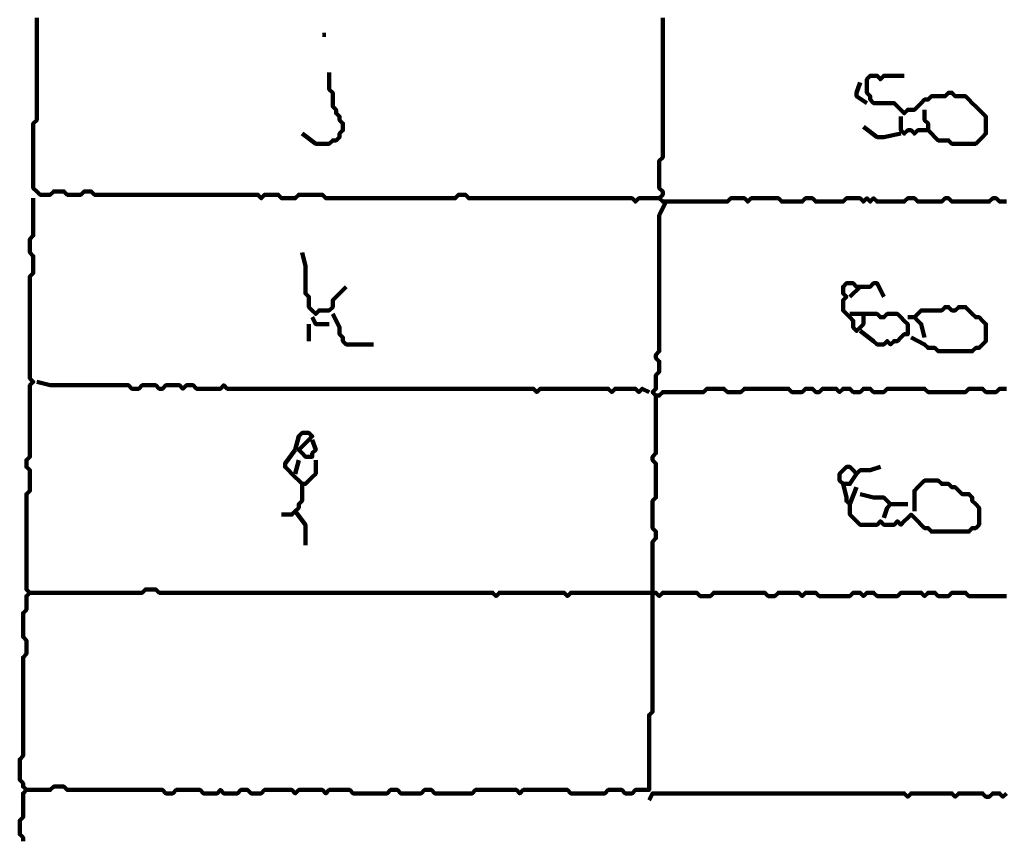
# Model space of a CAD drawing. Header units: metres. Extents: x 1959 to 4131, y 3282 to 4313.
# Tile 298 of 356: x 2423.61 to 2426.28, y 4299.37 to 4301.59. Entities that reach past the tile are written whole.
import ezdxf

# ---------------------------------------------------------------- set-up
doc = ezdxf.new("R2010")
doc.units = ezdxf.units.M
doc.layers.add('P', color=250, linetype='Continuous', lineweight=100)

msp = doc.modelspace()

# ---------------------------------------------------------------- linework, layer by layer
at = {"layer": 'P', "color": 0, "linetype": 'Continuous'}
for points in [[(2423.654, 4301.5946), (2423.654, 4301.5853), (2423.654, 4301.5761), (2423.654, 4301.5669), (2423.654, 4301.5576), (2423.654, 4301.5484), (2423.654, 4301.5392), (2423.654, 4301.5299), (2423.654, 4301.5207), (2423.654, 4301.5115), (2423.654, 4301.5023), (2423.654, 4301.493), (2423.654, 4301.4838), (2423.654, 4301.4746), (2423.654, 4301.4653), (2423.654, 4301.4561), (2423.654, 4301.4469), (2423.654, 4301.4376), (2423.654, 4301.4284), (2423.654, 4301.4192), (2423.654, 4301.4099), (2423.654, 4301.4007), (2423.654, 4301.3915), (2423.654, 4301.3823), (2423.654, 4301.373), (2423.654, 4301.3638), (2423.654, 4301.3546), (2423.654, 4301.3453), (2423.654, 4301.3361), (2423.654, 4301.3269), (2423.654, 4301.3176), (2423.6448, 4301.3084), (2423.6448, 4301.2992), (2423.6448, 4301.2899), (2423.6448, 4301.2807), (2423.6448, 4301.2715), (2423.6448, 4301.2623), (2423.6448, 4301.253), (2423.6448, 4301.2438), (2423.6448, 4301.2346), (2423.6448, 4301.2253), (2423.6448, 4301.2161), (2423.6448, 4301.2069), (2423.6448, 4301.1976), (2423.6448, 4301.1884), (2423.6448, 4301.1792), (2423.6448, 4301.1699), (2423.6448, 4301.1607), (2423.6448, 4301.1515), (2423.6448, 4301.1423), (2423.6448, 4301.133), (2423.654, 4301.1238), (2423.6632, 4301.1146), (2423.6725, 4301.1146), (2423.6817, 4301.1146), (2423.6909, 4301.1146), (2423.7002, 4301.1238), (2423.7094, 4301.1238), (2423.7186, 4301.1238), (2423.7279, 4301.1238), (2423.7371, 4301.1146), (2423.7463, 4301.1146), (2423.7556, 4301.1146), (2423.7648, 4301.1146), (2423.774, 4301.1146), (2423.7832, 4301.1238), (2423.7925, 4301.1238), (2423.8017, 4301.1238), (2423.8109, 4301.1146), (2423.8202, 4301.1146), (2423.8294, 4301.1146), (2423.8386, 4301.1146), (2423.8479, 4301.1146), (2423.8571, 4301.1146), (2423.8663, 4301.1146), (2423.8756, 4301.1146), (2423.8848, 4301.1146), (2423.894, 4301.1146), (2423.9032, 4301.1146), (2423.9125, 4301.1146), (2423.9217, 4301.1146), (2423.9309, 4301.1146), (2423.9402, 4301.1146), (2423.9494, 4301.1146), (2423.9586, 4301.1146), (2423.9679, 4301.1146), (2423.9771, 4301.1146), (2423.9863, 4301.1146), (2423.9956, 4301.1146), (2424.0048, 4301.1146), (2424.014, 4301.1146), (2424.0232, 4301.1146), (2424.0325, 4301.1146), (2424.0417, 4301.1146), (2424.0509, 4301.1146), (2424.0602, 4301.1146), (2424.0694, 4301.1146), (2424.0786, 4301.1146), (2424.0879, 4301.1146), (2424.0971, 4301.1146), (2424.1063, 4301.1146), (2424.1156, 4301.1146), (2424.1248, 4301.1146), (2424.134, 4301.1146), (2424.1432, 4301.1146), (2424.1525, 4301.1146), (2424.1617, 4301.1146), (2424.1709, 4301.1146), (2424.1802, 4301.1146), (2424.1894, 4301.1146), (2424.1986, 4301.1146), (2424.2079, 4301.1146), (2424.2171, 4301.1146), (2424.2263, 4301.1146), (2424.2356, 4301.1146), (2424.2448, 4301.1146), (2424.254, 4301.1146), (2424.2632, 4301.1053), (2424.2725, 4301.1146), (2424.2817, 4301.1146), (2424.2909, 4301.1146), (2424.3002, 4301.1146), (2424.3094, 4301.1146), (2424.3186, 4301.1053), (2424.3279, 4301.1053), (2424.3371, 4301.1053), (2424.3463, 4301.1053), (2424.3556, 4301.1053), (2424.3648, 4301.1146), (2424.374, 4301.1146), (2424.3832, 4301.1146), (2424.3925, 4301.1146), (2424.4017, 4301.1146), (2424.4109, 4301.1146), (2424.4202, 4301.1146), (2424.4294, 4301.1146), (2424.4386, 4301.1053), (2424.4479, 4301.1053), (2424.4571, 4301.1053), (2424.4663, 4301.1053), (2424.4756, 4301.1053), (2424.4848, 4301.1053), (2424.494, 4301.1053), (2424.5032, 4301.1053), (2424.5125, 4301.1053), (2424.5217, 4301.1053), (2424.5309, 4301.1053), (2424.5402, 4301.1053), (2424.5494, 4301.1053), (2424.5586, 4301.1053), (2424.5679, 4301.1053), (2424.5771, 4301.1053), (2424.5863, 4301.1053), (2424.5956, 4301.1053), (2424.6048, 4301.1053), (2424.614, 4301.1053), (2424.6232, 4301.1053), (2424.6325, 4301.1053), (2424.6417, 4301.1053), (2424.6509, 4301.1053), (2424.6602, 4301.1053), (2424.6694, 4301.1053), (2424.6786, 4301.1053), (2424.6879, 4301.1053), (2424.6971, 4301.1053), (2424.7063, 4301.1053), (2424.7156, 4301.1053), (2424.7248, 4301.1053), (2424.734, 4301.1053), (2424.7432, 4301.1053), (2424.7525, 4301.1053), (2424.7617, 4301.1053), (2424.7709, 4301.1053), (2424.7802, 4301.1053), (2424.7894, 4301.1053), (2424.7986, 4301.1146), (2424.8079, 4301.1146), (2424.8171, 4301.1146), (2424.8263, 4301.1053), (2424.8356, 4301.1053), (2424.8448, 4301.1053), (2424.854, 4301.1053), (2424.8632, 4301.1053), (2424.8725, 4301.1053), (2424.8817, 4301.1053), (2424.8909, 4301.1053), (2424.9002, 4301.1053), (2424.9094, 4301.1053), (2424.9186, 4301.1053), (2424.9279, 4301.1053), (2424.9371, 4301.1053), (2424.9463, 4301.1053), (2424.9556, 4301.1053), (2424.9648, 4301.1053), (2424.974, 4301.1053), (2424.9832, 4301.1053), (2424.9925, 4301.1053), (2425.0017, 4301.1053), (2425.0109, 4301.1053), (2425.0202, 4301.1053), (2425.0294, 4301.1053), (2425.0386, 4301.1053), (2425.0479, 4301.1053), (2425.0571, 4301.1053), (2425.0663, 4301.1053), (2425.0756, 4301.1053), (2425.0848, 4301.1053), (2425.094, 4301.1053), (2425.1032, 4301.1053), (2425.1125, 4301.1053), (2425.1217, 4301.1053), (2425.1309, 4301.1053), (2425.1402, 4301.1053), (2425.1494, 4301.1053), (2425.1586, 4301.1053), (2425.1679, 4301.1053), (2425.1771, 4301.1053), (2425.1863, 4301.1053), (2425.1956, 4301.1053), (2425.2048, 4301.1053), (2425.214, 4301.1053), (2425.2232, 4301.1053), (2425.2325, 4301.1053), (2425.2417, 4301.1053), (2425.2509, 4301.1053), (2425.2602, 4301.1053), (2425.2694, 4301.1053), (2425.2786, 4301.0961), (2425.2879, 4301.1053), (2425.2971, 4301.1053), (2425.3063, 4301.1053), (2425.3432, 4301.1053)], [(2426.2848, 4301.0961), (2426.2756, 4301.0961), (2426.2663, 4301.0961), (2426.2571, 4301.1053), (2426.2479, 4301.1053), (2426.2386, 4301.0961), (2426.2294, 4301.0961), (2426.2202, 4301.0961), (2426.2109, 4301.0961), (2426.2017, 4301.0961), (2426.1925, 4301.0961), (2426.1832, 4301.0961), (2426.174, 4301.0961), (2426.1648, 4301.0961), (2426.1556, 4301.0961), (2426.1463, 4301.0961), (2426.1371, 4301.0961), (2426.1279, 4301.1053), (2426.1186, 4301.1053), (2426.1094, 4301.0961), (2426.1002, 4301.0961), (2426.0909, 4301.0961), (2426.0817, 4301.0961), (2426.0725, 4301.0961), (2426.0632, 4301.0961), (2426.054, 4301.0961), (2426.0448, 4301.0961), (2426.0356, 4301.1053), (2426.0263, 4301.1053), (2426.0171, 4301.1053), (2426.0079, 4301.0961), (2425.9986, 4301.0961), (2425.9894, 4301.0961), (2425.9802, 4301.0961), (2425.9709, 4301.0961), (2425.9617, 4301.0961), (2425.9525, 4301.0961), (2425.9432, 4301.0961), (2425.934, 4301.0961), (2425.9248, 4301.1053), (2425.9156, 4301.0961), (2425.9063, 4301.1053), (2425.8971, 4301.0961), (2425.8879, 4301.1053), (2425.8786, 4301.1053), (2425.8694, 4301.1053), (2425.8602, 4301.1053), (2425.8509, 4301.1053), (2425.8417, 4301.0961), (2425.8325, 4301.0961), (2425.8232, 4301.0961), (2425.814, 4301.0961), (2425.8048, 4301.0961), (2425.7956, 4301.0961), (2425.7863, 4301.0961), (2425.7771, 4301.0961), (2425.7679, 4301.0961), (2425.7586, 4301.1053), (2425.7494, 4301.1053), (2425.7402, 4301.1053), (2425.7309, 4301.0961), (2425.7217, 4301.0961), (2425.7125, 4301.0961), (2425.7032, 4301.0961), (2425.694, 4301.0961), (2425.6848, 4301.0961), (2425.6756, 4301.0961), (2425.6663, 4301.1053), (2425.6571, 4301.1053), (2425.6479, 4301.1053), (2425.6386, 4301.1053), (2425.6294, 4301.1053), (2425.6202, 4301.1053), (2425.6109, 4301.1053), (2425.6017, 4301.1053), (2425.5925, 4301.1053), (2425.5832, 4301.0961), (2425.574, 4301.1053), (2425.5648, 4301.1053), (2425.5556, 4301.1053), (2425.5463, 4301.1053), (2425.5371, 4301.1053), (2425.5279, 4301.0961), (2425.5186, 4301.0961), (2425.5094, 4301.0961), (2425.5002, 4301.0961), (2425.4909, 4301.0961), (2425.4817, 4301.0961), (2425.4725, 4301.0961), (2425.4632, 4301.0961), (2425.454, 4301.0961), (2425.4448, 4301.0961), (2425.4356, 4301.0961), (2425.4263, 4301.0961), (2425.4171, 4301.0961), (2425.4079, 4301.0961), (2425.3986, 4301.0961), (2425.3894, 4301.0961), (2425.3802, 4301.0961), (2425.3709, 4301.0961), (2425.3617, 4301.0961), (2425.3525, 4301.0961), (2425.3432, 4301.1053), (2425.3525, 4301.1146), (2425.3525, 4301.1238), (2425.3432, 4301.133), (2425.3432, 4301.1423), (2425.3432, 4301.1515), (2425.3432, 4301.1607), (2425.3432, 4301.1699), (2425.3432, 4301.1792), (2425.3432, 4301.1884), (2425.3432, 4301.1976), (2425.3432, 4301.2069), (2425.3525, 4301.2161), (2425.3525, 4301.2253), (2425.3525, 4301.2346), (2425.3525, 4301.2438), (2425.3525, 4301.253), (2425.3525, 4301.2623), (2425.3525, 4301.2715), (2425.3525, 4301.2807), (2425.3525, 4301.2899), (2425.3525, 4301.2992), (2425.3525, 4301.3084), (2425.3525, 4301.3176), (2425.3525, 4301.3269), (2425.3525, 4301.3361), (2425.3525, 4301.3453), (2425.3525, 4301.3546), (2425.3525, 4301.3638), (2425.3525, 4301.373), (2425.3525, 4301.3823), (2425.3525, 4301.3915), (2425.3525, 4301.4007), (2425.3525, 4301.4099), (2425.3525, 4301.4192), (2425.3525, 4301.4284), (2425.3525, 4301.4376), (2425.3525, 4301.4469), (2425.3525, 4301.4561), (2425.3525, 4301.4653), (2425.3525, 4301.4746), (2425.3525, 4301.4838), (2425.3525, 4301.493), (2425.3525, 4301.5023), (2425.3525, 4301.5115), (2425.3525, 4301.5207), (2425.3525, 4301.5299), (2425.3525, 4301.5392), (2425.3525, 4301.5484), (2425.3525, 4301.5576), (2425.3525, 4301.5669), (2425.3525, 4301.5761), (2425.3525, 4301.5853), (2425.3525, 4301.5946)], [(2424.4294, 4301.5484), (2424.4386, 4301.5484)], [(2424.4479, 4301.4469), (2424.4479, 4301.4099), (2424.4479, 4301.4007), (2424.4571, 4301.3915), (2424.4571, 4301.3823), (2424.4571, 4301.373), (2424.4571, 4301.3638), (2424.4571, 4301.3546), (2424.4663, 4301.3453), (2424.4663, 4301.3361), (2424.4756, 4301.3269), (2424.4756, 4301.3176), (2424.4848, 4301.3084), (2424.4848, 4301.2992), (2424.4848, 4301.2899), (2424.4756, 4301.2807), (2424.4756, 4301.2715), (2424.4663, 4301.2623), (2424.4571, 4301.2623), (2424.4479, 4301.253), (2424.4386, 4301.253), (2424.4294, 4301.253), (2424.4202, 4301.253), (2424.4109, 4301.253), (2424.374, 4301.2807)], [(2425.9986, 4301.3269), (2425.9986, 4301.2899), (2426.0079, 4301.2807), (2426.0171, 4301.2899), (2426.0263, 4301.2899), (2426.0356, 4301.2807), (2426.0448, 4301.2899), (2426.054, 4301.2899), (2426.0632, 4301.2899), (2426.0725, 4301.2899), (2426.0817, 4301.2807), (2426.0909, 4301.2715), (2426.1002, 4301.2623), (2426.1094, 4301.2623), (2426.1186, 4301.2623), (2426.1279, 4301.2623), (2426.1371, 4301.253), (2426.1463, 4301.253), (2426.1556, 4301.253), (2426.1648, 4301.253), (2426.174, 4301.253), (2426.1832, 4301.253), (2426.1925, 4301.253), (2426.2017, 4301.253), (2426.2109, 4301.2623), (2426.2202, 4301.2715), (2426.2294, 4301.2807), (2426.2294, 4301.2899), (2426.2294, 4301.2992), (2426.2294, 4301.3084), (2426.2294, 4301.3176), (2426.2294, 4301.3269), (2426.2202, 4301.3361), (2426.2109, 4301.3453), (2426.2017, 4301.3546), (2426.1925, 4301.3638), (2426.1832, 4301.373), (2426.174, 4301.3823), (2426.1648, 4301.3823), (2426.1556, 4301.3823), (2426.1463, 4301.3823), (2426.1371, 4301.3915), (2426.1279, 4301.3915), (2426.1186, 4301.3823), (2426.1094, 4301.3823), (2426.1002, 4301.3823), (2426.0909, 4301.3823), (2426.0817, 4301.3823), (2426.0725, 4301.373), (2426.0632, 4301.373), (2426.054, 4301.3638), (2426.0448, 4301.3546), (2426.0356, 4301.3453), (2426.0263, 4301.3453), (2426.0171, 4301.3453), (2426.0079, 4301.3361), (2425.9986, 4301.3453), (2425.9894, 4301.3546), (2425.9802, 4301.3638), (2425.9709, 4301.3638), (2425.9617, 4301.3638), (2425.9525, 4301.3638), (2425.9432, 4301.3638), (2425.934, 4301.3638), (2425.9248, 4301.3638), (2425.9156, 4301.373), (2425.9156, 4301.3823), (2425.9063, 4301.3915), (2425.9063, 4301.4007), (2425.9063, 4301.4099), (2425.9063, 4301.4192), (2425.9063, 4301.4284), (2425.9156, 4301.4376), (2425.9248, 4301.4376), (2425.934, 4301.4376), (2425.9432, 4301.4284), (2425.9525, 4301.4376), (2425.9617, 4301.4376), (2425.9709, 4301.4376), (2425.9802, 4301.4376), (2426.0079, 4301.4376)], [(2425.8879, 4301.4192), (2425.8786, 4301.3915), (2425.8786, 4301.3823), (2425.9063, 4301.3638)], [(2426.0632, 4301.3453), (2426.0632, 4301.3269), (2426.0632, 4301.3176), (2426.0725, 4301.3084), (2426.0725, 4301.2899)], [(2425.8971, 4301.2992), (2425.934, 4301.2715), (2425.9432, 4301.2715), (2425.9525, 4301.2715), (2425.9986, 4301.2807)], [(2423.6448, 4301.1053), (2423.6448, 4301.0684), (2423.6448, 4301.0592), (2423.6448, 4301.0499), (2423.6448, 4301.0407), (2423.6448, 4301.0315), (2423.6448, 4301.0223), (2423.6448, 4301.013), (2423.6448, 4301.0038), (2423.6356, 4300.9946), (2423.6356, 4300.9853), (2423.6356, 4300.9761), (2423.6356, 4300.9669), (2423.6356, 4300.9576), (2423.6448, 4300.9484), (2423.6448, 4300.9392), (2423.6448, 4300.9299), (2423.6448, 4300.9207), (2423.6448, 4300.9115), (2423.6448, 4300.9023), (2423.6356, 4300.893), (2423.6356, 4300.8838), (2423.6356, 4300.8746), (2423.6356, 4300.8653), (2423.6356, 4300.8561), (2423.6356, 4300.8469), (2423.6356, 4300.8376), (2423.6356, 4300.8284), (2423.6356, 4300.8192), (2423.6356, 4300.8099), (2423.6356, 4300.8007), (2423.6356, 4300.7915), (2423.6356, 4300.7823), (2423.6356, 4300.773), (2423.6356, 4300.7638), (2423.6356, 4300.7546), (2423.6356, 4300.7453), (2423.6356, 4300.7361), (2423.6356, 4300.7269), (2423.6356, 4300.7176), (2423.6356, 4300.7084), (2423.6356, 4300.6992), (2423.6356, 4300.6899), (2423.6356, 4300.6807), (2423.6356, 4300.6715), (2423.6356, 4300.6623), (2423.6356, 4300.653), (2423.6356, 4300.6438), (2423.6356, 4300.6346), (2423.6356, 4300.6253), (2423.6356, 4300.6161), (2423.6448, 4300.6069), (2423.6356, 4300.5976), (2423.6356, 4300.5884), (2423.6356, 4300.5792), (2423.6356, 4300.5699), (2423.6356, 4300.5607), (2423.6356, 4300.5515), (2423.6356, 4300.5423), (2423.6356, 4300.533), (2423.6356, 4300.5238), (2423.6356, 4300.5146), (2423.6356, 4300.5053), (2423.6356, 4300.4961), (2423.6356, 4300.4869), (2423.6356, 4300.4776), (2423.6356, 4300.4684), (2423.6356, 4300.4592), (2423.6356, 4300.4499), (2423.6356, 4300.4407), (2423.6356, 4300.4315), (2423.6356, 4300.4223), (2423.6356, 4300.413), (2423.6356, 4300.4038), (2423.6263, 4300.3946), (2423.6263, 4300.3853), (2423.6263, 4300.3761), (2423.6356, 4300.3669), (2423.6356, 4300.3576), (2423.6356, 4300.3484), (2423.6356, 4300.3392), (2423.6356, 4300.3299), (2423.6356, 4300.3207), (2423.6356, 4300.3115), (2423.6263, 4300.3023), (2423.6263, 4300.293), (2423.6263, 4300.2838), (2423.6263, 4300.2746), (2423.6263, 4300.2653), (2423.6263, 4300.2561), (2423.6263, 4300.2469), (2423.6263, 4300.2376), (2423.6263, 4300.2284), (2423.6263, 4300.2192), (2423.6263, 4300.2099), (2423.6263, 4300.2007), (2423.6263, 4300.1915), (2423.6263, 4300.1823), (2423.6263, 4300.173), (2423.6263, 4300.1638), (2423.6263, 4300.1546), (2423.6263, 4300.1453), (2423.6263, 4300.1361), (2423.6263, 4300.1269), (2423.6263, 4300.1176), (2423.6263, 4300.1084), (2423.6263, 4300.0992), (2423.6263, 4300.0899), (2423.6263, 4300.0807), (2423.6263, 4300.0715), (2423.6263, 4300.0623), (2423.6263, 4300.053), (2423.6263, 4300.0438), (2423.6356, 4300.0346), (2423.6263, 4300.0253), (2423.6263, 4300.0161), (2423.6263, 4300.0069), (2423.6263, 4299.9976), (2423.6263, 4299.9884), (2423.6171, 4299.9792), (2423.6171, 4299.9699), (2423.6171, 4299.9607), (2423.6171, 4299.9515), (2423.6171, 4299.9423), (2423.6171, 4299.933), (2423.6171, 4299.9238), (2423.6171, 4299.9146), (2423.6263, 4299.9053), (2423.6263, 4299.8961), (2423.6263, 4299.8869), (2423.6263, 4299.8776), (2423.6263, 4299.8684), (2423.6171, 4299.8592), (2423.6171, 4299.8499), (2423.6171, 4299.8407), (2423.6171, 4299.8315), (2423.6171, 4299.8223), (2423.6171, 4299.813), (2423.6171, 4299.8038), (2423.6171, 4299.7946), (2423.6171, 4299.7853), (2423.6171, 4299.7761), (2423.6171, 4299.7669), (2423.6171, 4299.7576), (2423.6171, 4299.7484), (2423.6171, 4299.7392), (2423.6171, 4299.7299), (2423.6171, 4299.7207), (2423.6171, 4299.7115), (2423.6171, 4299.7023), (2423.6171, 4299.693), (2423.6171, 4299.6838), (2423.6171, 4299.6746), (2423.6171, 4299.6653), (2423.6171, 4299.6561), (2423.6171, 4299.6469), (2423.6171, 4299.6376), (2423.6171, 4299.6284), (2423.6171, 4299.6192), (2423.6171, 4299.6099), (2423.6171, 4299.6007), (2423.6171, 4299.5915), (2423.6079, 4299.5823), (2423.6079, 4299.573), (2423.6079, 4299.5638), (2423.6079, 4299.5546), (2423.6079, 4299.5453), (2423.6079, 4299.5361), (2423.6079, 4299.5269), (2423.6171, 4299.5176), (2423.6171, 4299.5084), (2423.6263, 4299.4992), (2423.6171, 4299.4899), (2423.6171, 4299.4807), (2423.6171, 4299.4715), (2423.6171, 4299.4623), (2423.6171, 4299.453), (2423.6171, 4299.4438), (2423.6171, 4299.4346), (2423.6171, 4299.4253), (2423.6079, 4299.4161), (2423.6079, 4299.4069), (2423.6079, 4299.3976), (2423.6079, 4299.3884), (2423.6079, 4299.3792), (2423.6171, 4299.3699), (2423.6171, 4299.3607)], [(2425.3617, 4301.0961), (2425.3432, 4301.0592), (2425.3432, 4301.0499), (2425.3432, 4301.0407), (2425.3432, 4301.0315), (2425.3432, 4301.0223), (2425.3432, 4301.013), (2425.3432, 4301.0038), (2425.3432, 4300.9946), (2425.3432, 4300.9853), (2425.3432, 4300.9761), (2425.3432, 4300.9669), (2425.3432, 4300.9576), (2425.3432, 4300.9484), (2425.3432, 4300.9392), (2425.3432, 4300.9299), (2425.3432, 4300.9207), (2425.3432, 4300.9115), (2425.3432, 4300.9023), (2425.3432, 4300.893), (2425.3432, 4300.8838), (2425.3432, 4300.8746), (2425.3432, 4300.8653), (2425.3432, 4300.8561), (2425.3432, 4300.8469), (2425.3432, 4300.8376), (2425.3432, 4300.8284), (2425.3432, 4300.8192), (2425.3432, 4300.8099), (2425.3432, 4300.8007), (2425.3432, 4300.7915), (2425.3432, 4300.7823), (2425.3432, 4300.773), (2425.3432, 4300.7638), (2425.3432, 4300.7546), (2425.3432, 4300.7453), (2425.3432, 4300.7361), (2425.3432, 4300.7269), (2425.3432, 4300.7176), (2425.3432, 4300.7084), (2425.3432, 4300.6992), (2425.3432, 4300.6899), (2425.334, 4300.6807), (2425.334, 4300.6715), (2425.3432, 4300.6623), (2425.3432, 4300.653), (2425.3432, 4300.6438), (2425.3432, 4300.6346), (2425.334, 4300.6253), (2425.334, 4300.6161), (2425.334, 4300.6069), (2425.334, 4300.5976), (2425.334, 4300.5884), (2425.3248, 4300.5792), (2425.334, 4300.5699), (2425.3432, 4300.5699), (2425.3525, 4300.5792), (2425.3617, 4300.5792), (2425.3709, 4300.5792), (2425.3802, 4300.5792), (2425.3894, 4300.5792), (2425.3986, 4300.5792), (2425.4079, 4300.5792), (2425.4171, 4300.5792), (2425.4263, 4300.5792), (2425.4356, 4300.5792), (2425.4448, 4300.5792), (2425.454, 4300.5792), (2425.4632, 4300.5792), (2425.4725, 4300.5884), (2425.4817, 4300.5884), (2425.4909, 4300.5884), (2425.5002, 4300.5884), (2425.5094, 4300.5884), (2425.5186, 4300.5884), (2425.5279, 4300.5792), (2425.5371, 4300.5792), (2425.5463, 4300.5792), (2425.5556, 4300.5792), (2425.5648, 4300.5792), (2425.574, 4300.5884), (2425.5832, 4300.5884), (2425.5925, 4300.5884), (2425.6017, 4300.5884), (2425.6109, 4300.5884), (2425.6202, 4300.5884), (2425.6294, 4300.5884), (2425.6386, 4300.5884), (2425.6479, 4300.5884), (2425.6571, 4300.5884), (2425.6663, 4300.5884), (2425.6756, 4300.5884), (2425.6848, 4300.5884), (2425.694, 4300.5884), (2425.7032, 4300.5792), (2425.7125, 4300.5792), (2425.7217, 4300.5792), (2425.7309, 4300.5792), (2425.7402, 4300.5884), (2425.7494, 4300.5884), (2425.7586, 4300.5884), (2425.7679, 4300.5792), (2425.7771, 4300.5792), (2425.7863, 4300.5884), (2425.7956, 4300.5884), (2425.8048, 4300.5884), (2425.814, 4300.5884), (2425.8232, 4300.5884), (2425.8325, 4300.5792), (2425.8417, 4300.5884), (2425.8509, 4300.5884), (2425.8602, 4300.5884), (2425.8694, 4300.5792), (2425.8786, 4300.5792), (2425.8879, 4300.5792), (2425.8971, 4300.5884), (2425.9063, 4300.5884), (2425.9156, 4300.5884), (2425.9248, 4300.5792), (2425.934, 4300.5792), (2425.9432, 4300.5792), (2425.9525, 4300.5792), (2425.9617, 4300.5884), (2425.9709, 4300.5884), (2425.9802, 4300.5884), (2425.9894, 4300.5884), (2425.9986, 4300.5884), (2426.0079, 4300.5884), (2426.0171, 4300.5884), (2426.0263, 4300.5884), (2426.0356, 4300.5884), (2426.0448, 4300.5884), (2426.054, 4300.5884), (2426.0632, 4300.5884), (2426.0725, 4300.5792), (2426.0817, 4300.5792), (2426.0909, 4300.5792), (2426.1002, 4300.5792), (2426.1094, 4300.5792), (2426.1186, 4300.5792), (2426.1279, 4300.5792), (2426.1371, 4300.5792), (2426.1463, 4300.5792), (2426.1556, 4300.5792), (2426.1648, 4300.5792), (2426.174, 4300.5792), (2426.1832, 4300.5884), (2426.1925, 4300.5884), (2426.2017, 4300.5884), (2426.2109, 4300.5884), (2426.2202, 4300.5884), (2426.2294, 4300.5792), (2426.2386, 4300.5792), (2426.2479, 4300.5792), (2426.2571, 4300.5792), (2426.2663, 4300.5884), (2426.2756, 4300.5884), (2426.2848, 4300.5884)], [(2424.374, 4300.9576), (2424.3832, 4300.9207), (2424.3832, 4300.9115), (2424.3832, 4300.9023), (2424.3832, 4300.893), (2424.3832, 4300.8838), (2424.3832, 4300.8746), (2424.3832, 4300.8653), (2424.3832, 4300.8561), (2424.3832, 4300.8469), (2424.3925, 4300.8376), (2424.3925, 4300.8284), (2424.3925, 4300.8192), (2424.3925, 4300.8099), (2424.4017, 4300.8007), (2424.4109, 4300.7915), (2424.4202, 4300.8007), (2424.4294, 4300.8007), (2424.4386, 4300.8007), (2424.4479, 4300.8007), (2424.4571, 4300.8099), (2424.4571, 4300.8192), (2424.4571, 4300.8284), (2424.4663, 4300.8376), (2424.494, 4300.8653)], [(2425.8879, 4300.7453), (2425.9248, 4300.7176), (2425.934, 4300.7084), (2425.9432, 4300.7084), (2425.9525, 4300.7084), (2425.9617, 4300.7176), (2425.9709, 4300.7084), (2425.9802, 4300.7176), (2425.9894, 4300.7176), (2425.9986, 4300.7269), (2426.0079, 4300.7361), (2426.0171, 4300.7361), (2426.0171, 4300.7453), (2426.0171, 4300.7546), (2426.0171, 4300.7638), (2426.0079, 4300.773), (2425.9986, 4300.7823), (2425.9894, 4300.7915), (2425.9802, 4300.7915), (2425.9709, 4300.7915), (2425.9617, 4300.7915), (2425.9525, 4300.7823), (2425.9432, 4300.7823), (2425.934, 4300.7915), (2425.9248, 4300.7915), (2425.9156, 4300.7915), (2425.9063, 4300.7915), (2425.8971, 4300.7915), (2425.8971, 4300.7823), (2425.8971, 4300.773), (2425.8971, 4300.7638), (2425.8879, 4300.7546), (2425.8786, 4300.7453), (2425.8694, 4300.7546), (2425.8694, 4300.7638), (2425.8694, 4300.773), (2425.8602, 4300.7823), (2425.8509, 4300.7915), (2425.8417, 4300.8007), (2425.8417, 4300.8099), (2425.8417, 4300.8192), (2425.8417, 4300.8284), (2425.8509, 4300.8376), (2425.8417, 4300.8469), (2425.8417, 4300.8561), (2425.8417, 4300.8653), (2425.8509, 4300.8746), (2425.8602, 4300.8746), (2425.8694, 4300.8746), (2425.8786, 4300.8653), (2425.8879, 4300.8653), (2425.8971, 4300.8653), (2425.9063, 4300.8653), (2425.9156, 4300.8653), (2425.9248, 4300.8746), (2425.934, 4300.8746), (2425.9525, 4300.8376)], [(2425.8879, 4300.8653), (2425.8602, 4300.8376)], [(2424.4571, 4300.7915), (2424.4756, 4300.7546), (2424.4756, 4300.7453), (2424.4756, 4300.7361), (2424.4848, 4300.7269), (2424.4848, 4300.7176), (2424.494, 4300.7084), (2424.5032, 4300.7084), (2424.5125, 4300.7084), (2424.5217, 4300.7084), (2424.5309, 4300.7084), (2424.5402, 4300.7084), (2424.5679, 4300.7084)], [(2425.8602, 4300.7915), (2425.8971, 4300.7915)], [(2426.0632, 4300.7269), (2426.054, 4300.7638), (2426.0448, 4300.773), (2426.0356, 4300.7823), (2426.0448, 4300.7915), (2426.054, 4300.8007), (2426.0632, 4300.8007), (2426.0725, 4300.8007), (2426.0817, 4300.8007), (2426.0909, 4300.8007), (2426.1002, 4300.8007), (2426.1094, 4300.8007), (2426.1186, 4300.8099), (2426.1279, 4300.8099), (2426.1371, 4300.8007), (2426.1463, 4300.8007), (2426.1556, 4300.8099), (2426.1648, 4300.8099), (2426.174, 4300.8099), (2426.1832, 4300.8007), (2426.1925, 4300.7915), (2426.2017, 4300.7823), (2426.2109, 4300.7823), (2426.2202, 4300.773), (2426.2294, 4300.7638), (2426.2294, 4300.7546), (2426.2294, 4300.7453), (2426.2294, 4300.7361), (2426.2294, 4300.7269), (2426.2294, 4300.7176), (2426.2202, 4300.7084), (2426.2109, 4300.6992), (2426.2017, 4300.6992), (2426.1925, 4300.6899), (2426.1832, 4300.6899), (2426.174, 4300.6899), (2426.1648, 4300.6899), (2426.1556, 4300.6899), (2426.1463, 4300.6899), (2426.1371, 4300.6899), (2426.1279, 4300.6899), (2426.1186, 4300.6899), (2426.1094, 4300.6899), (2426.1002, 4300.6899), (2426.0909, 4300.6992), (2426.0817, 4300.6992), (2426.0725, 4300.6992), (2426.0632, 4300.7084), (2426.0263, 4300.7269)], [(2424.3925, 4300.7638), (2424.3925, 4300.7176)], [(2424.4017, 4300.7823), (2424.4109, 4300.7638), (2424.4202, 4300.7638), (2424.4294, 4300.7638), (2424.4479, 4300.7638)], [(2426.0171, 4300.7823), (2426.0356, 4300.7823)], [(2423.654, 4300.6069), (2423.6909, 4300.5976), (2423.7002, 4300.5976), (2423.7094, 4300.5976), (2423.7186, 4300.5976), (2423.7279, 4300.5976), (2423.7371, 4300.5976), (2423.7463, 4300.5976), (2423.7556, 4300.5976), (2423.7648, 4300.5976), (2423.774, 4300.5976), (2423.7832, 4300.5976), (2423.7925, 4300.5976), (2423.8017, 4300.5976), (2423.8109, 4300.5976), (2423.8202, 4300.5976), (2423.8294, 4300.5976), (2423.8386, 4300.5976), (2423.8479, 4300.5976), (2423.8571, 4300.5976), (2423.8663, 4300.5976), (2423.8756, 4300.5976), (2423.8848, 4300.5976), (2423.894, 4300.5976), (2423.9032, 4300.5976), (2423.9125, 4300.5884), (2423.9217, 4300.5884), (2423.9309, 4300.5884), (2423.9402, 4300.5976), (2423.9494, 4300.5976), (2423.9586, 4300.5976), (2423.9679, 4300.5976), (2423.9771, 4300.5976), (2423.9863, 4300.5884), (2423.9956, 4300.5884), (2424.0048, 4300.5976), (2424.014, 4300.5976), (2424.0232, 4300.5976), (2424.0325, 4300.5976), (2424.0417, 4300.5976), (2424.0509, 4300.5884), (2424.0602, 4300.5976), (2424.0694, 4300.5976), (2424.0786, 4300.5976), (2424.0879, 4300.5884), (2424.0971, 4300.5884), (2424.1063, 4300.5884), (2424.1156, 4300.5884), (2424.1248, 4300.5884), (2424.134, 4300.5884), (2424.1432, 4300.5884), (2424.1525, 4300.5884), (2424.1617, 4300.5976), (2424.1709, 4300.5884), (2424.1802, 4300.5884), (2424.1894, 4300.5884), (2424.1986, 4300.5884), (2424.2079, 4300.5884), (2424.2171, 4300.5884), (2424.2263, 4300.5884), (2424.2356, 4300.5884), (2424.2448, 4300.5884), (2424.254, 4300.5884), (2424.2632, 4300.5884), (2424.2725, 4300.5884), (2424.2817, 4300.5884), (2424.2909, 4300.5884), (2424.3002, 4300.5884), (2424.3094, 4300.5884), (2424.3186, 4300.5884), (2424.3279, 4300.5884), (2424.3371, 4300.5884), (2424.3463, 4300.5884), (2424.3556, 4300.5884), (2424.3648, 4300.5884), (2424.374, 4300.5884), (2424.3832, 4300.5884), (2424.3925, 4300.5884), (2424.4017, 4300.5884), (2424.4109, 4300.5884), (2424.4202, 4300.5884), (2424.4294, 4300.5884), (2424.4386, 4300.5884), (2424.4479, 4300.5884), (2424.4571, 4300.5884), (2424.4663, 4300.5884), (2424.4756, 4300.5884), (2424.4848, 4300.5884), (2424.494, 4300.5884), (2424.5032, 4300.5884), (2424.5125, 4300.5884), (2424.5217, 4300.5884), (2424.5309, 4300.5884), (2424.5402, 4300.5884), (2424.5494, 4300.5884), (2424.5586, 4300.5884), (2424.5679, 4300.5884), (2424.5771, 4300.5884), (2424.5863, 4300.5884), (2424.5956, 4300.5884), (2424.6048, 4300.5884), (2424.614, 4300.5884), (2424.6232, 4300.5884), (2424.6325, 4300.5884), (2424.6417, 4300.5884), (2424.6509, 4300.5884), (2424.6602, 4300.5884), (2424.6694, 4300.5884), (2424.6786, 4300.5884), (2424.6879, 4300.5884), (2424.6971, 4300.5884), (2424.7063, 4300.5884), (2424.7156, 4300.5884), (2424.7248, 4300.5884), (2424.734, 4300.5884), (2424.7432, 4300.5884), (2424.7525, 4300.5884), (2424.7617, 4300.5884), (2424.7709, 4300.5884), (2424.7802, 4300.5884), (2424.7894, 4300.5884), (2424.7986, 4300.5884), (2424.8079, 4300.5884), (2424.8171, 4300.5884), (2424.8263, 4300.5884), (2424.8356, 4300.5884), (2424.8448, 4300.5884), (2424.854, 4300.5884), (2424.8632, 4300.5884), (2424.8725, 4300.5884), (2424.8817, 4300.5884), (2424.8909, 4300.5884), (2424.9002, 4300.5884), (2424.9094, 4300.5884), (2424.9186, 4300.5884), (2424.9279, 4300.5884), (2424.9371, 4300.5884), (2424.9463, 4300.5884), (2424.9556, 4300.5884), (2424.9648, 4300.5884), (2424.974, 4300.5884), (2424.9832, 4300.5884), (2424.9925, 4300.5884), (2425.0017, 4300.5884), (2425.0109, 4300.5792), (2425.0202, 4300.5884), (2425.0294, 4300.5884), (2425.0386, 4300.5884), (2425.0479, 4300.5884), (2425.0571, 4300.5884), (2425.0663, 4300.5884), (2425.0756, 4300.5884), (2425.0848, 4300.5884), (2425.094, 4300.5884), (2425.1032, 4300.5884), (2425.1125, 4300.5884), (2425.1217, 4300.5884), (2425.1309, 4300.5884), (2425.1402, 4300.5884), (2425.1494, 4300.5884), (2425.1586, 4300.5884), (2425.1679, 4300.5884), (2425.1771, 4300.5884), (2425.1863, 4300.5884), (2425.1956, 4300.5884), (2425.2048, 4300.5884), (2425.214, 4300.5792), (2425.2232, 4300.5884), (2425.2325, 4300.5884), (2425.2417, 4300.5884), (2425.2509, 4300.5884), (2425.2602, 4300.5884), (2425.2694, 4300.5884), (2425.2786, 4300.5884), (2425.2879, 4300.5792), (2425.2971, 4300.5884), (2425.3156, 4300.5792)], [(2425.334, 4300.5699), (2425.334, 4300.533), (2425.334, 4300.5238), (2425.334, 4300.5146), (2425.334, 4300.5053), (2425.334, 4300.4961), (2425.334, 4300.4869), (2425.334, 4300.4776), (2425.334, 4300.4684), (2425.334, 4300.4592), (2425.334, 4300.4499), (2425.334, 4300.4407), (2425.334, 4300.4315), (2425.334, 4300.4223), (2425.334, 4300.413), (2425.3248, 4300.4038), (2425.3248, 4300.3946), (2425.334, 4300.3853), (2425.334, 4300.3761), (2425.334, 4300.3669), (2425.334, 4300.3576), (2425.334, 4300.3484), (2425.334, 4300.3392), (2425.334, 4300.3299), (2425.334, 4300.3207), (2425.334, 4300.3115), (2425.334, 4300.3023), (2425.334, 4300.293), (2425.3248, 4300.2838), (2425.3248, 4300.2746), (2425.3248, 4300.2653), (2425.3248, 4300.2561), (2425.3248, 4300.2469), (2425.3248, 4300.2376), (2425.3248, 4300.2284), (2425.3248, 4300.2192), (2425.3248, 4300.2099), (2425.334, 4300.2007), (2425.334, 4300.1915), (2425.334, 4300.1823), (2425.3248, 4300.173), (2425.3248, 4300.1638), (2425.3248, 4300.1546), (2425.3248, 4300.1453), (2425.3248, 4300.1361), (2425.3248, 4300.1269), (2425.3248, 4300.1176), (2425.3248, 4300.1084), (2425.3248, 4300.0992), (2425.3248, 4300.0899), (2425.3248, 4300.0807), (2425.3248, 4300.0715), (2425.3248, 4300.0623), (2425.3248, 4300.053), (2425.3248, 4300.0438), (2425.3248, 4300.0346), (2425.3248, 4300.0253), (2425.3248, 4300.0161), (2425.3248, 4300.0069), (2425.3248, 4299.9976), (2425.3248, 4299.9884), (2425.3248, 4299.9792), (2425.3248, 4299.9699), (2425.3248, 4299.9607), (2425.3248, 4299.9515), (2425.3248, 4299.9423), (2425.3248, 4299.933), (2425.3248, 4299.9238), (2425.3248, 4299.9146), (2425.3248, 4299.9053), (2425.3248, 4299.8961), (2425.3248, 4299.8869), (2425.3248, 4299.8776), (2425.3248, 4299.8684), (2425.3248, 4299.8592), (2425.3248, 4299.8499), (2425.3248, 4299.8407), (2425.3248, 4299.8315), (2425.3248, 4299.8223), (2425.3248, 4299.813), (2425.3248, 4299.8038), (2425.3248, 4299.7946), (2425.3248, 4299.7853), (2425.3248, 4299.7761), (2425.3248, 4299.7669), (2425.3248, 4299.7576), (2425.3248, 4299.7484), (2425.3248, 4299.7392), (2425.3248, 4299.7299), (2425.3248, 4299.7207), (2425.3248, 4299.7115), (2425.3156, 4299.7023), (2425.3156, 4299.693), (2425.3156, 4299.6838), (2425.3156, 4299.6746), (2425.3156, 4299.6653), (2425.3156, 4299.6561), (2425.3156, 4299.6469), (2425.3156, 4299.6376), (2425.3156, 4299.6284), (2425.3156, 4299.6192), (2425.3156, 4299.6099), (2425.3156, 4299.6007), (2425.3156, 4299.5915), (2425.3156, 4299.5823), (2425.3156, 4299.573), (2425.3156, 4299.5638), (2425.3156, 4299.5546), (2425.3156, 4299.5453), (2425.3156, 4299.5361), (2425.3156, 4299.5269), (2425.3156, 4299.5176), (2425.3156, 4299.5084), (2425.3156, 4299.4992), (2425.3063, 4299.4992), (2425.2971, 4299.4992), (2425.2879, 4299.4992), (2425.2786, 4299.4992), (2425.2694, 4299.4899), (2425.2602, 4299.4899), (2425.2509, 4299.4899), (2425.2417, 4299.4992), (2425.2325, 4299.4992), (2425.2232, 4299.4992), (2425.214, 4299.4992), (2425.2048, 4299.4992), (2425.1956, 4299.4899), (2425.1863, 4299.4899), (2425.1771, 4299.4899), (2425.1679, 4299.4899), (2425.1586, 4299.4899), (2425.1494, 4299.4899), (2425.1402, 4299.4899), (2425.1309, 4299.4899), (2425.1217, 4299.4899), (2425.1125, 4299.4899), (2425.1032, 4299.4899), (2425.094, 4299.4992), (2425.0848, 4299.4992), (2425.0756, 4299.4992), (2425.0663, 4299.4992), (2425.0571, 4299.4992), (2425.0479, 4299.4992), (2425.0386, 4299.4992), (2425.0294, 4299.4992), (2425.0202, 4299.4992), (2425.0109, 4299.4992), (2425.0017, 4299.4992), (2424.9925, 4299.4992), (2424.9832, 4299.4992), (2424.974, 4299.4992), (2424.9648, 4299.4899), (2424.9556, 4299.4992), (2424.9463, 4299.4992), (2424.9371, 4299.4992), (2424.9279, 4299.4992), (2424.9186, 4299.4992), (2424.9094, 4299.4992), (2424.9002, 4299.4992), (2424.8909, 4299.4992), (2424.8817, 4299.4992), (2424.8725, 4299.4992), (2424.8632, 4299.4992), (2424.854, 4299.4992), (2424.8448, 4299.4992), (2424.8356, 4299.4899), (2424.8263, 4299.4899), (2424.8171, 4299.4899), (2424.8079, 4299.4899), (2424.7986, 4299.4899), (2424.7894, 4299.4899), (2424.7802, 4299.4899), (2424.7709, 4299.4899), (2424.7617, 4299.4899), (2424.7525, 4299.4899), (2424.7432, 4299.4899), (2424.734, 4299.4899), (2424.7248, 4299.4992), (2424.7156, 4299.4992), (2424.7063, 4299.4992), (2424.6971, 4299.4899), (2424.6879, 4299.4899), (2424.6786, 4299.4899), (2424.6694, 4299.4899), (2424.6602, 4299.4899), (2424.6509, 4299.4899), (2424.6417, 4299.4899), (2424.6325, 4299.4992), (2424.6232, 4299.4992), (2424.614, 4299.4992), (2424.6048, 4299.4899), (2424.5956, 4299.4899), (2424.5863, 4299.4899), (2424.5771, 4299.4899), (2424.5679, 4299.4899), (2424.5586, 4299.4899), (2424.5494, 4299.4899), (2424.5402, 4299.4899), (2424.5309, 4299.4899), (2424.5217, 4299.4899), (2424.5125, 4299.4899), (2424.5032, 4299.4992), (2424.494, 4299.4992), (2424.4848, 4299.4992), (2424.4756, 4299.4992), (2424.4663, 4299.4992), (2424.4571, 4299.4992), (2424.4479, 4299.4992), (2424.4386, 4299.4899), (2424.4294, 4299.4992), (2424.4202, 4299.4992), (2424.4109, 4299.4992), (2424.4017, 4299.4992), (2424.3925, 4299.4992), (2424.3832, 4299.4992), (2424.374, 4299.4992), (2424.3648, 4299.4992), (2424.3556, 4299.4899), (2424.3463, 4299.4992), (2424.3371, 4299.4992), (2424.3279, 4299.4992), (2424.3186, 4299.4992), (2424.3094, 4299.4992), (2424.3002, 4299.4992), (2424.2909, 4299.4992), (2424.2817, 4299.4992), (2424.2725, 4299.4992), (2424.2632, 4299.4899), (2424.254, 4299.4899), (2424.2448, 4299.4899), (2424.2356, 4299.4899), (2424.2263, 4299.4992), (2424.2171, 4299.4992), (2424.2079, 4299.4992), (2424.1986, 4299.4899), (2424.1894, 4299.4899), (2424.1802, 4299.4899), (2424.1709, 4299.4899), (2424.1617, 4299.4899), (2424.1525, 4299.4992), (2424.1432, 4299.4899), (2424.134, 4299.4899), (2424.1248, 4299.4899), (2424.1156, 4299.4899), (2424.1063, 4299.4899), (2424.0971, 4299.4992), (2424.0879, 4299.4992), (2424.0786, 4299.4992), (2424.0694, 4299.4992), (2424.0602, 4299.4992), (2424.0509, 4299.4992), (2424.0417, 4299.4992), (2424.0325, 4299.4992), (2424.0232, 4299.4899), (2424.014, 4299.4899), (2424.0048, 4299.4899), (2423.9956, 4299.4992), (2423.9863, 4299.4992), (2423.9771, 4299.4992), (2423.9679, 4299.4992), (2423.9586, 4299.4992), (2423.9494, 4299.4992), (2423.9402, 4299.4992), (2423.9309, 4299.4992), (2423.9217, 4299.4992), (2423.9125, 4299.4992), (2423.9032, 4299.4992), (2423.894, 4299.4992), (2423.8848, 4299.4992), (2423.8756, 4299.4992), (2423.8663, 4299.4992), (2423.8571, 4299.4992), (2423.8479, 4299.4992), (2423.8386, 4299.4992), (2423.8294, 4299.4992), (2423.8202, 4299.4992), (2423.8109, 4299.4992), (2423.8017, 4299.4992), (2423.7925, 4299.4992), (2423.7832, 4299.4992), (2423.774, 4299.4992), (2423.7648, 4299.4992), (2423.7556, 4299.4992), (2423.7463, 4299.4992), (2423.7371, 4299.4992), (2423.7279, 4299.5084), (2423.7186, 4299.5084), (2423.7094, 4299.5084), (2423.7002, 4299.5084), (2423.6909, 4299.4992), (2423.6817, 4299.4992), (2423.6725, 4299.4992), (2423.6263, 4299.4992)], [(2424.3556, 4300.4223), (2424.3648, 4300.4592), (2424.374, 4300.4684), (2424.3832, 4300.4684), (2424.3925, 4300.4684), (2424.4017, 4300.4592), (2424.3925, 4300.4499), (2424.3832, 4300.4407), (2424.374, 4300.4315), (2424.3648, 4300.4223), (2424.374, 4300.413), (2424.3832, 4300.4038), (2424.3925, 4300.4038), (2424.4017, 4300.4038), (2424.4017, 4300.413), (2424.4109, 4300.4223), (2424.4017, 4300.4499)], [(2424.3556, 4300.4223), (2424.3279, 4300.3853), (2424.3279, 4300.3761), (2424.3371, 4300.3669), (2424.3463, 4300.3576), (2424.3556, 4300.3484), (2424.3648, 4300.3392), (2424.374, 4300.3299), (2424.3832, 4300.3299), (2424.3925, 4300.3392), (2424.4017, 4300.3484), (2424.4109, 4300.3576), (2424.4109, 4300.3946)], [(2424.3648, 4300.3946), (2424.3556, 4300.3576)], [(2425.8786, 4300.3576), (2425.8602, 4300.3299), (2425.8509, 4300.3299), (2425.8417, 4300.3299), (2425.8325, 4300.3392), (2425.8325, 4300.3484), (2425.8325, 4300.3576), (2425.8417, 4300.3669), (2425.8509, 4300.3761), (2425.8602, 4300.3761), (2425.8694, 4300.3669), (2425.8786, 4300.3576), (2425.8879, 4300.3669), (2425.8971, 4300.3669), (2425.9063, 4300.3669), (2425.9156, 4300.3669), (2425.9432, 4300.3761)], [(2426.0356, 4300.2561), (2426.0356, 4300.293), (2426.0356, 4300.3023), (2426.0356, 4300.3115), (2426.0448, 4300.3207), (2426.054, 4300.3299), (2426.0632, 4300.3392), (2426.0725, 4300.3392), (2426.0817, 4300.3392), (2426.0909, 4300.3392), (2426.1002, 4300.3392), (2426.1094, 4300.3299), (2426.1186, 4300.3299), (2426.1279, 4300.3299), (2426.1371, 4300.3207), (2426.1463, 4300.3207), (2426.1556, 4300.3115), (2426.1648, 4300.3023), (2426.174, 4300.3023), (2426.1832, 4300.3023), (2426.1925, 4300.293), (2426.1925, 4300.2838), (2426.2017, 4300.2746), (2426.2109, 4300.2653), (2426.2109, 4300.2561), (2426.2109, 4300.2469), (2426.2109, 4300.2376), (2426.2109, 4300.2284), (2426.2109, 4300.2192), (2426.2017, 4300.2099), (2426.1925, 4300.2099), (2426.1832, 4300.2007), (2426.174, 4300.2007), (2426.1648, 4300.2007), (2426.1556, 4300.2007), (2426.1463, 4300.2007), (2426.1371, 4300.2007), (2426.1279, 4300.2007), (2426.1186, 4300.2007), (2426.1094, 4300.2007), (2426.1002, 4300.2007), (2426.0909, 4300.2007), (2426.0817, 4300.2007), (2426.0725, 4300.2099), (2426.0632, 4300.2099), (2426.054, 4300.2192), (2426.0448, 4300.2284), (2426.0356, 4300.2376), (2426.0263, 4300.2469), (2426.0171, 4300.2376), (2426.0079, 4300.2284), (2425.9986, 4300.2192), (2425.9894, 4300.2284), (2425.9802, 4300.2192), (2425.9709, 4300.2192), (2425.9617, 4300.2192), (2425.9525, 4300.2192), (2425.9432, 4300.2284), (2425.934, 4300.2192), (2425.9248, 4300.2192), (2425.9156, 4300.2192), (2425.9063, 4300.2192), (2425.8971, 4300.2192), (2425.8879, 4300.2192), (2425.8786, 4300.2284), (2425.8694, 4300.2376), (2425.8602, 4300.2469), (2425.8602, 4300.2561), (2425.8602, 4300.2653), (2425.8602, 4300.2746), (2425.8509, 4300.2838), (2425.8509, 4300.293), (2425.8417, 4300.3299)], [(2424.374, 4300.3299), (2424.374, 4300.293), (2424.374, 4300.2838), (2424.3648, 4300.2746), (2424.3648, 4300.2653), (2424.3556, 4300.2561), (2424.3463, 4300.2469), (2424.3371, 4300.2469), (2424.3186, 4300.2469)], [(2425.8786, 4300.3207), (2425.8602, 4300.2746)], [(2425.8879, 4300.3023), (2425.9248, 4300.293), (2425.934, 4300.293), (2425.9432, 4300.293), (2425.9525, 4300.293), (2425.9617, 4300.2838), (2425.9709, 4300.2746), (2425.9617, 4300.2653), (2425.9525, 4300.2376)], [(2424.3556, 4300.2561), (2424.3832, 4300.2192), (2424.3832, 4300.2099), (2424.3832, 4300.2007), (2424.3832, 4300.1638)], [(2425.9709, 4300.2746), (2426.0171, 4300.2746)], [(2423.6356, 4300.0346), (2423.6725, 4300.0346), (2423.6817, 4300.0346), (2423.6909, 4300.0346), (2423.7002, 4300.0346), (2423.7094, 4300.0346), (2423.7186, 4300.0346), (2423.7279, 4300.0346), (2423.7371, 4300.0346), (2423.7463, 4300.0346), (2423.7556, 4300.0346), (2423.7648, 4300.0346), (2423.774, 4300.0346), (2423.7832, 4300.0346), (2423.7925, 4300.0346), (2423.8017, 4300.0346), (2423.8109, 4300.0346), (2423.8202, 4300.0346), (2423.8294, 4300.0346), (2423.8386, 4300.0346), (2423.8479, 4300.0346), (2423.8571, 4300.0346), (2423.8663, 4300.0346), (2423.8756, 4300.0346), (2423.8848, 4300.0346), (2423.894, 4300.0346), (2423.9032, 4300.0346), (2423.9125, 4300.0346), (2423.9217, 4300.0346), (2423.9309, 4300.0346), (2423.9402, 4300.0346), (2423.9494, 4300.0438), (2423.9586, 4300.0438), (2423.9679, 4300.0438), (2423.9771, 4300.0438), (2423.9863, 4300.0346), (2423.9956, 4300.0346), (2424.0048, 4300.0346), (2424.014, 4300.0346), (2424.0232, 4300.0346), (2424.0325, 4300.0346), (2424.0417, 4300.0346), (2424.0509, 4300.0346), (2424.0602, 4300.0346), (2424.0694, 4300.0346), (2424.0786, 4300.0346), (2424.0879, 4300.0346), (2424.0971, 4300.0346), (2424.1063, 4300.0346), (2424.1156, 4300.0346), (2424.1248, 4300.0346), (2424.134, 4300.0346), (2424.1432, 4300.0346), (2424.1525, 4300.0346), (2424.1617, 4300.0346), (2424.1709, 4300.0346), (2424.1802, 4300.0346), (2424.1894, 4300.0346), (2424.1986, 4300.0346), (2424.2079, 4300.0346), (2424.2171, 4300.0346), (2424.2263, 4300.0346), (2424.2356, 4300.0346), (2424.2448, 4300.0346), (2424.254, 4300.0346), (2424.2632, 4300.0346), (2424.2725, 4300.0346), (2424.2817, 4300.0346), (2424.2909, 4300.0346), (2424.3002, 4300.0346), (2424.3094, 4300.0346), (2424.3186, 4300.0346), (2424.3279, 4300.0346), (2424.3371, 4300.0346), (2424.3463, 4300.0346), (2424.3556, 4300.0346), (2424.3648, 4300.0346), (2424.374, 4300.0346), (2424.3832, 4300.0346), (2424.3925, 4300.0346), (2424.4017, 4300.0346), (2424.4109, 4300.0346), (2424.4202, 4300.0346), (2424.4294, 4300.0346), (2424.4386, 4300.0346), (2424.4479, 4300.0346), (2424.4571, 4300.0346), (2424.4663, 4300.0346), (2424.4756, 4300.0346), (2424.4848, 4300.0346), (2424.494, 4300.0346), (2424.5032, 4300.0346), (2424.5125, 4300.0346), (2424.5217, 4300.0346), (2424.5309, 4300.0346), (2424.5402, 4300.0346), (2424.5494, 4300.0346), (2424.5586, 4300.0346), (2424.5679, 4300.0346), (2424.5771, 4300.0346), (2424.5863, 4300.0346), (2424.5956, 4300.0346), (2424.6048, 4300.0346), (2424.614, 4300.0346), (2424.6232, 4300.0346), (2424.6325, 4300.0346), (2424.6417, 4300.0346), (2424.6509, 4300.0346), (2424.6602, 4300.0346), (2424.6694, 4300.0346), (2424.6786, 4300.0346), (2424.6879, 4300.0346), (2424.6971, 4300.0346), (2424.7063, 4300.0346), (2424.7156, 4300.0346), (2424.7248, 4300.0346), (2424.734, 4300.0346), (2424.7432, 4300.0346), (2424.7525, 4300.0346), (2424.7617, 4300.0346), (2424.7709, 4300.0346), (2424.7802, 4300.0346), (2424.7894, 4300.0346), (2424.7986, 4300.0346), (2424.8079, 4300.0346), (2424.8171, 4300.0346), (2424.8263, 4300.0346), (2424.8356, 4300.0346), (2424.8448, 4300.0346), (2424.854, 4300.0346), (2424.8632, 4300.0346), (2424.8725, 4300.0346), (2424.8817, 4300.0346), (2424.8909, 4300.0346), (2424.9002, 4300.0253), (2424.9094, 4300.0346), (2424.9186, 4300.0346), (2424.9279, 4300.0346), (2424.9371, 4300.0346), (2424.9463, 4300.0346), (2424.9556, 4300.0346), (2424.9648, 4300.0346), (2424.974, 4300.0346), (2424.9832, 4300.0346), (2424.9925, 4300.0346), (2425.0017, 4300.0346), (2425.0109, 4300.0346), (2425.0202, 4300.0346), (2425.0294, 4300.0346), (2425.0386, 4300.0346), (2425.0479, 4300.0346), (2425.0571, 4300.0346), (2425.0663, 4300.0346), (2425.0756, 4300.0346), (2425.0848, 4300.0346), (2425.094, 4300.0253), (2425.1032, 4300.0346), (2425.1125, 4300.0346), (2425.1217, 4300.0346), (2425.1309, 4300.0346), (2425.1402, 4300.0346), (2425.1494, 4300.0346), (2425.1586, 4300.0346), (2425.1679, 4300.0346), (2425.1771, 4300.0346), (2425.1863, 4300.0346), (2425.1956, 4300.0346), (2425.2048, 4300.0346), (2425.214, 4300.0346), (2425.2232, 4300.0346), (2425.2325, 4300.0346), (2425.2417, 4300.0346), (2425.2509, 4300.0346), (2425.2602, 4300.0346), (2425.2694, 4300.0346), (2425.2786, 4300.0346), (2425.2879, 4300.0346), (2425.2971, 4300.0346), (2425.3063, 4300.0346), (2425.3156, 4300.0346), (2425.3248, 4300.0346), (2425.334, 4300.0346), (2425.3432, 4300.0253), (2425.3525, 4300.0346), (2425.3617, 4300.0346), (2425.3709, 4300.0346), (2425.3802, 4300.0346), (2425.3894, 4300.0346), (2425.3986, 4300.0346), (2425.4079, 4300.0346), (2425.4171, 4300.0346), (2425.4263, 4300.0346), (2425.4356, 4300.0346), (2425.4448, 4300.0346), (2425.454, 4300.0253), (2425.4632, 4300.0253), (2425.4725, 4300.0253), (2425.4817, 4300.0253), (2425.4909, 4300.0346), (2425.5002, 4300.0346), (2425.5094, 4300.0346), (2425.5186, 4300.0346), (2425.5279, 4300.0346), (2425.5371, 4300.0346), (2425.5463, 4300.0346), (2425.5556, 4300.0346), (2425.5648, 4300.0346), (2425.574, 4300.0346), (2425.5832, 4300.0346), (2425.5925, 4300.0346), (2425.6017, 4300.0346), (2425.6109, 4300.0346), (2425.6202, 4300.0346), (2425.6294, 4300.0346), (2425.6386, 4300.0253), (2425.6479, 4300.0253), (2425.6571, 4300.0253), (2425.6663, 4300.0346), (2425.6756, 4300.0346), (2425.6848, 4300.0346), (2425.694, 4300.0346), (2425.7032, 4300.0346), (2425.7125, 4300.0346), (2425.7217, 4300.0346), (2425.7309, 4300.0253), (2425.7402, 4300.0346), (2425.7494, 4300.0346), (2425.7586, 4300.0346), (2425.7679, 4300.0346), (2425.7771, 4300.0253), (2425.7863, 4300.0253), (2425.7956, 4300.0253), (2425.8048, 4300.0253), (2425.814, 4300.0253), (2425.8232, 4300.0253), (2425.8325, 4300.0253), (2425.8417, 4300.0253), (2425.8509, 4300.0253), (2425.8602, 4300.0253), (2425.8694, 4300.0346), (2425.8786, 4300.0346), (2425.8879, 4300.0346), (2425.8971, 4300.0253), (2425.9063, 4300.0346), (2425.9156, 4300.0346), (2425.9248, 4300.0346), (2425.934, 4300.0253), (2425.9432, 4300.0253), (2425.9525, 4300.0253), (2425.9617, 4300.0253), (2425.9709, 4300.0253), (2425.9802, 4300.0253), (2425.9894, 4300.0253), (2425.9986, 4300.0346), (2426.0079, 4300.0346), (2426.0171, 4300.0346), (2426.0263, 4300.0346), (2426.0356, 4300.0346), (2426.0448, 4300.0346), (2426.054, 4300.0346), (2426.0632, 4300.0253), (2426.0725, 4300.0346), (2426.0817, 4300.0346), (2426.0909, 4300.0346), (2426.1002, 4300.0253), (2426.1094, 4300.0253), (2426.1186, 4300.0253), (2426.1279, 4300.0253), (2426.1371, 4300.0346), (2426.1463, 4300.0346), (2426.1556, 4300.0346), (2426.1648, 4300.0346), (2426.174, 4300.0346), (2426.1832, 4300.0253), (2426.1925, 4300.0253), (2426.2017, 4300.0253), (2426.2109, 4300.0253), (2426.2202, 4300.0253), (2426.2294, 4300.0253), (2426.2386, 4300.0253), (2426.2479, 4300.0253), (2426.2571, 4300.0253), (2426.2663, 4300.0253), (2426.2756, 4300.0253), (2426.2848, 4300.0253)], [(2426.2848, 4299.4899), (2426.2756, 4299.4807), (2426.2663, 4299.4899), (2426.2571, 4299.4899), (2426.2479, 4299.4899), (2426.2386, 4299.4807), (2426.2294, 4299.4807), (2426.2202, 4299.4899), (2426.2109, 4299.4899), (2426.2017, 4299.4899), (2426.1925, 4299.4899), (2426.1832, 4299.4899), (2426.174, 4299.4899), (2426.1648, 4299.4899), (2426.1556, 4299.4899), (2426.1463, 4299.4807), (2426.1371, 4299.4899), (2426.1279, 4299.4899), (2426.1186, 4299.4899), (2426.1094, 4299.4899), (2426.1002, 4299.4899), (2426.0909, 4299.4899), (2426.0817, 4299.4899), (2426.0725, 4299.4899), (2426.0632, 4299.4899), (2426.054, 4299.4899), (2426.0448, 4299.4899), (2426.0356, 4299.4899), (2426.0263, 4299.4899), (2426.0171, 4299.4807), (2426.0079, 4299.4899), (2425.9986, 4299.4899), (2425.9894, 4299.4899), (2425.9802, 4299.4899), (2425.9709, 4299.4899), (2425.9617, 4299.4899), (2425.9525, 4299.4899), (2425.9432, 4299.4899), (2425.934, 4299.4899), (2425.9248, 4299.4899), (2425.9156, 4299.4899), (2425.9063, 4299.4899), (2425.8971, 4299.4899), (2425.8879, 4299.4899), (2425.8786, 4299.4899), (2425.8694, 4299.4899), (2425.8602, 4299.4899), (2425.8509, 4299.4899), (2425.8417, 4299.4899), (2425.8325, 4299.4899), (2425.8232, 4299.4899), (2425.814, 4299.4899), (2425.8048, 4299.4899), (2425.7956, 4299.4899), (2425.7863, 4299.4899), (2425.7771, 4299.4899), (2425.7679, 4299.4899), (2425.7586, 4299.4899), (2425.7494, 4299.4899), (2425.7402, 4299.4899), (2425.7309, 4299.4899), (2425.7217, 4299.4899), (2425.7125, 4299.4899), (2425.7032, 4299.4899), (2425.694, 4299.4899), (2425.6848, 4299.4899), (2425.6756, 4299.4899), (2425.6663, 4299.4899), (2425.6571, 4299.4899), (2425.6479, 4299.4899), (2425.6386, 4299.4899), (2425.6294, 4299.4899), (2425.6202, 4299.4899), (2425.6109, 4299.4899), (2425.6017, 4299.4899), (2425.5925, 4299.4899), (2425.5832, 4299.4899), (2425.574, 4299.4899), (2425.5648, 4299.4899), (2425.5556, 4299.4899), (2425.5463, 4299.4899), (2425.5371, 4299.4899), (2425.5279, 4299.4899), (2425.5186, 4299.4899), (2425.5094, 4299.4899), (2425.5002, 4299.4899), (2425.4909, 4299.4899), (2425.4817, 4299.4899), (2425.4725, 4299.4899), (2425.4632, 4299.4899), (2425.454, 4299.4899), (2425.4448, 4299.4899), (2425.4356, 4299.4899), (2425.4263, 4299.4899), (2425.4171, 4299.4899), (2425.4079, 4299.4899), (2425.3986, 4299.4899), (2425.3894, 4299.4899), (2425.3802, 4299.4899), (2425.3709, 4299.4899), (2425.3617, 4299.4899), (2425.3525, 4299.4899), (2425.3432, 4299.4899), (2425.334, 4299.4899), (2425.3248, 4299.4899), (2425.3156, 4299.4715)]]:
    msp.add_lwpolyline(points, dxfattribs=at)

doc.saveas('drawing.dxf')
